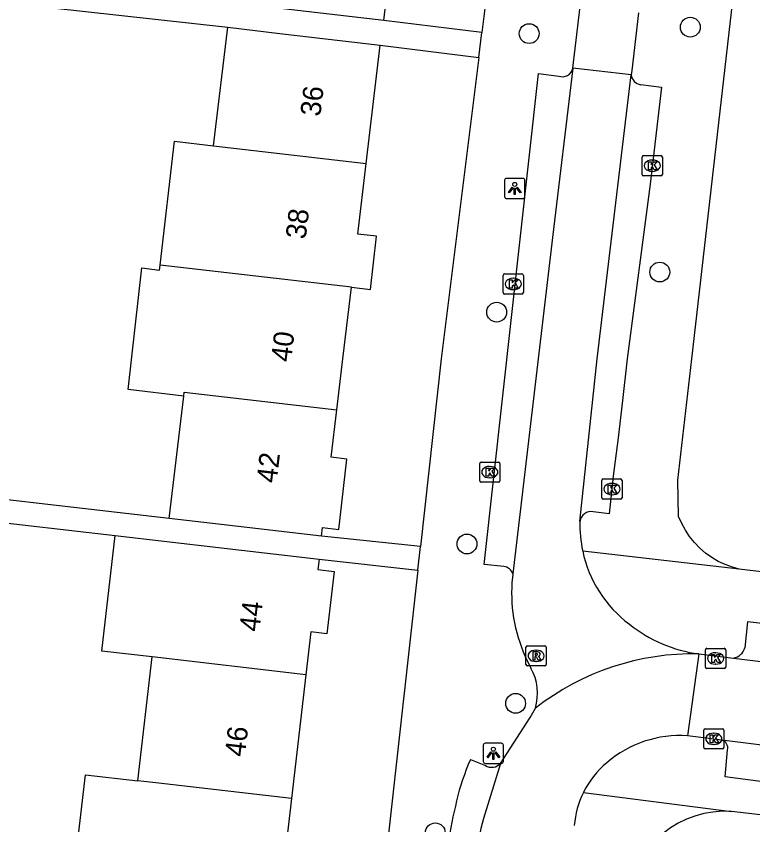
# Model space of a CAD drawing. Extents: x 161696 to 162377, y 380761 to 381673.
# Drawn here: x 162116.37 to 162152.75, y 380976.97 to 381016.93 of the extents above; entities that cross this region are included whole.
import ezdxf

# ---------------------------------------------------------------- set-up
doc = ezdxf.new("R2010")
doc.units = 0
for name, color, linetype in [('IMGEO_Boom', 7, 'Continuous'), ('IMGEO_Kolk', 7, 'Continuous'), ('IMGEO_Lichtpunt', 7, 'Continuous'), ('IMGEO_Pand', 7, 'Continuous'), ('IMGEO_Pand_nummerreeks', 7, 'Continuous'), ('IMGEO_Rijbaan_lokaal_open', 7, 'Continuous'), ('IMGEO_Rioolput', 7, 'Continuous'), ('IMGEO_Voetpad_open', 7, 'Continuous')]:
    doc.layers.add(name, color=color, linetype=linetype)

msp = doc.modelspace()

# ---------------------------------------------------------------- linework, layer by layer
at = {"layer": 'IMGEO_Boom'}
for centre in [(162149.66, 381016.388), (162141.702, 381016.07), (162148.152, 381004.286), (162140.098, 381002.305), (162138.632, 380990.848), (162141.031, 380982.972), (162137.065, 380976.574)]:
    msp.add_circle(centre, 0.489, dxfattribs=at)
at = {"layer": 'IMGEO_Kolk'}
for p, q in [((162147.28, 381009.115), (162147.28, 381009.967)), ((162147.355, 381010.041), (162148.207, 381010.041)), ((162148.281, 381009.967), (162148.281, 381009.115)), ((162147.768, 381009.821), (162147.793, 381009.821)), ((162147.791, 381009.261), (162147.766, 381009.261)), ((162148.207, 381009.041), (162147.355, 381009.041)), ((162140.416, 381003.272), (162140.416, 381004.124)), ((162140.491, 381004.198), (162141.343, 381004.198)), ((162140.904, 381003.978), (162140.929, 381003.978)), ((162141.417, 381004.124), (162141.417, 381003.272)), ((162141.343, 381003.198), (162140.491, 381003.198)), ((162140.927, 381003.418), (162140.902, 381003.418)), ((162139.259, 380993.973), (162139.259, 380994.825)), ((162139.334, 380994.899), (162140.186, 380994.899)), ((162140.26, 380994.825), (162140.26, 380993.973)), ((162139.747, 380994.679), (162139.772, 380994.679)), ((162139.77, 380994.119), (162139.745, 380994.119)), ((162145.289, 380993.135), (162145.289, 380993.987)), ((162145.364, 380994.061), (162146.216, 380994.061)), ((162146.29, 380993.987), (162146.29, 380993.135)), ((162140.186, 380993.899), (162139.334, 380993.899)), ((162145.777, 380993.841), (162145.802, 380993.841)), ((162145.8, 380993.281), (162145.775, 380993.281)), ((162146.216, 380993.061), (162145.364, 380993.061)), ((162150.408, 380984.765), (162150.408, 380985.617)), ((162150.483, 380985.691), (162151.335, 380985.691)), ((162151.409, 380985.617), (162151.409, 380984.765)), ((162150.896, 380985.471), (162150.921, 380985.471)), ((162150.919, 380984.911), (162150.894, 380984.911)), ((162151.335, 380984.691), (162150.483, 380984.691)), ((162150.319, 380980.792), (162150.319, 380981.644)), ((162150.394, 380981.718), (162151.246, 380981.718)), ((162151.32, 380981.644), (162151.32, 380980.792)), ((162150.807, 380981.498), (162150.832, 380981.498)), ((162150.83, 380980.938), (162150.805, 380980.938)), ((162151.246, 380980.718), (162150.394, 380980.718))]:
    msp.add_line(p, q, dxfattribs=at)
for points in [[(162147.28, 381009.115), (162147.28, 381009.967)], [(162147.355, 381010.041), (162148.207, 381010.041)], [(162148.281, 381009.967), (162148.281, 381009.115)], [(162147.601, 381009.741), (162147.724, 381009.741), (162147.724, 381009.59), (162147.854, 381009.741), (162148.018, 381009.741), (162147.872, 381009.59), (162148.025, 381009.341), (162147.873, 381009.341), (162147.788, 381009.505), (162147.724, 381009.438), (162147.724, 381009.341), (162147.601, 381009.341), (162147.601, 381009.741)], [(162148.207, 381009.041), (162147.355, 381009.041)], [(162140.416, 381003.272), (162140.416, 381004.124)], [(162140.491, 381004.198), (162141.343, 381004.198)], [(162141.417, 381004.124), (162141.417, 381003.272)], [(162140.737, 381003.898), (162140.86, 381003.898), (162140.86, 381003.747), (162140.99, 381003.898), (162141.154, 381003.898), (162141.008, 381003.747), (162141.161, 381003.498), (162141.009, 381003.498), (162140.924, 381003.662), (162140.86, 381003.595), (162140.86, 381003.498), (162140.737, 381003.498), (162140.737, 381003.898)], [(162141.343, 381003.198), (162140.491, 381003.198)], [(162139.259, 380993.973), (162139.259, 380994.825)], [(162139.334, 380994.899), (162140.186, 380994.899)], [(162140.26, 380994.825), (162140.26, 380993.973)], [(162139.58, 380994.599), (162139.703, 380994.599), (162139.703, 380994.448), (162139.833, 380994.599), (162139.997, 380994.599), (162139.851, 380994.448), (162140.004, 380994.199), (162139.852, 380994.199), (162139.767, 380994.363), (162139.703, 380994.296), (162139.703, 380994.199), (162139.58, 380994.199), (162139.58, 380994.599)], [(162145.289, 380993.135), (162145.289, 380993.987)], [(162145.364, 380994.061), (162146.216, 380994.061)], [(162146.29, 380993.987), (162146.29, 380993.135)], [(162140.186, 380993.899), (162139.334, 380993.899)], [(162145.61, 380993.761), (162145.733, 380993.761), (162145.733, 380993.61), (162145.863, 380993.761), (162146.027, 380993.761), (162145.881, 380993.61), (162146.034, 380993.361), (162145.882, 380993.361), (162145.797, 380993.525), (162145.733, 380993.458), (162145.733, 380993.361), (162145.61, 380993.361), (162145.61, 380993.761)], [(162146.216, 380993.061), (162145.364, 380993.061)], [(162150.408, 380984.765), (162150.408, 380985.617)], [(162150.483, 380985.691), (162151.335, 380985.691)], [(162151.409, 380985.617), (162151.409, 380984.765)], [(162150.729, 380985.391), (162150.852, 380985.391), (162150.852, 380985.24), (162150.982, 380985.391), (162151.146, 380985.391), (162151, 380985.24), (162151.153, 380984.991), (162151.001, 380984.991), (162150.916, 380985.155), (162150.852, 380985.088), (162150.852, 380984.991), (162150.729, 380984.991), (162150.729, 380985.391)], [(162151.335, 380984.691), (162150.483, 380984.691)], [(162150.319, 380980.792), (162150.319, 380981.644)], [(162150.394, 380981.718), (162151.246, 380981.718)], [(162151.32, 380981.644), (162151.32, 380980.792)], [(162150.64, 380981.418), (162150.763, 380981.418), (162150.763, 380981.267), (162150.893, 380981.418), (162151.057, 380981.418), (162150.911, 380981.267), (162151.064, 380981.018), (162150.912, 380981.018), (162150.827, 380981.182), (162150.763, 380981.115), (162150.763, 380981.018), (162150.64, 380981.018), (162150.64, 380981.418)], [(162151.246, 380980.718), (162150.394, 380980.718)]]:
    msp.add_lwpolyline(points, dxfattribs=at)
for centre, start, end in [((162147.357, 381009.965), 91.552, 178.448), ((162147.357, 381009.965), 91.552, 178.448), ((162148.205, 381009.965), 1.552, 88.448), ((162148.205, 381009.965), 1.552, 88.448), ((162147.357, 381009.117), 181.552, 268.448), ((162147.357, 381009.117), 181.552, 268.448), ((162148.205, 381009.117), 271.552, 358.448), ((162148.205, 381009.117), 271.552, 358.448), ((162140.493, 381004.122), 91.552, 178.448), ((162140.493, 381004.122), 91.552, 178.448), ((162141.341, 381004.122), 1.552, 88.448), ((162141.341, 381004.122), 1.552, 88.448), ((162140.493, 381003.274), 181.552, 268.448), ((162140.493, 381003.274), 181.552, 268.448), ((162141.341, 381003.274), 271.552, 358.448), ((162141.341, 381003.274), 271.552, 358.448), ((162139.336, 380994.823), 91.552, 178.448), ((162139.336, 380994.823), 91.552, 178.448), ((162140.184, 380994.823), 1.552, 88.448), ((162140.184, 380994.823), 1.552, 88.448), ((162139.336, 380993.975), 181.552, 268.448), ((162139.336, 380993.975), 181.552, 268.448), ((162140.184, 380993.975), 271.552, 358.448), ((162140.184, 380993.975), 271.552, 358.448), ((162145.366, 380993.985), 91.552, 178.448), ((162145.366, 380993.985), 91.552, 178.448), ((162146.214, 380993.985), 1.552, 88.448), ((162146.214, 380993.985), 1.552, 88.448), ((162145.366, 380993.137), 181.552, 268.448), ((162145.366, 380993.137), 181.552, 268.448), ((162146.214, 380993.137), 271.552, 358.448), ((162146.214, 380993.137), 271.552, 358.448), ((162150.485, 380985.615), 91.552, 178.448), ((162150.485, 380985.615), 91.552, 178.448), ((162151.333, 380985.615), 1.552, 88.448), ((162151.333, 380985.615), 1.552, 88.448), ((162150.485, 380984.767), 181.552, 268.448), ((162150.485, 380984.767), 181.552, 268.448), ((162151.333, 380984.767), 271.552, 358.448), ((162151.333, 380984.767), 271.552, 358.448), ((162150.396, 380981.642), 91.552, 178.448), ((162150.396, 380981.642), 91.552, 178.448), ((162151.244, 380981.642), 1.552, 88.448), ((162151.244, 380981.642), 1.552, 88.448), ((162150.396, 380980.794), 181.552, 268.448), ((162150.396, 380980.794), 181.552, 268.448), ((162151.244, 380980.794), 271.552, 358.448), ((162151.244, 380980.794), 271.552, 358.448)]:
    msp.add_arc(centre, 0.0765, start, end, dxfattribs=at)
for centre, major_axis, ratio, start_param, end_param in [((162147.767, 381009.541), (-0.387, 0.002), 0.722429, 4.712389, 7.853982), ((162147.792, 381009.541), (-0.39, 0.002), 0.717154, 1.570796, 4.712389), ((162140.903, 381003.698), (-0.387, 0.002), 0.722429, 4.712389, 7.853982), ((162140.928, 381003.698), (-0.39, 0.002), 0.717154, 1.570796, 4.712389), ((162139.746, 380994.399), (-0.387, 0.002), 0.722429, 4.712389, 7.853982), ((162139.771, 380994.399), (-0.39, 0.002), 0.717154, 1.570796, 4.712389), ((162145.776, 380993.561), (-0.387, 0.002), 0.722429, 4.712389, 7.853982), ((162145.801, 380993.561), (-0.39, 0.002), 0.717154, 1.570796, 4.712389), ((162150.895, 380985.191), (-0.387, 0.002), 0.722429, 4.712389, 7.853982), ((162150.92, 380985.191), (-0.39, 0.002), 0.717154, 1.570796, 4.712389), ((162150.806, 380981.218), (-0.387, 0.002), 0.722429, 4.712389, 7.853982), ((162150.831, 380981.218), (-0.39, 0.002), 0.717154, 1.570796, 4.712389)]:
    msp.add_ellipse(centre, major_axis=major_axis, ratio=ratio, start_param=start_param, end_param=end_param, dxfattribs=at)
at = {"layer": 'IMGEO_Lichtpunt'}
for p, q in [((162140.492, 381008.821), (162140.492, 381008.014)), ((162140.492, 381008.821), (162140.492, 381008.014)), ((162141.394, 381008.916), (162140.586, 381008.916)), ((162141.394, 381008.916), (162140.586, 381008.916)), ((162141.488, 381008.014), (162141.488, 381008.821)), ((162141.488, 381008.014), (162141.488, 381008.821)), ((162140.586, 381007.92), (162141.394, 381007.92)), ((162140.586, 381007.92), (162141.394, 381007.92)), ((162139.437, 380980.908), (162139.437, 380980.101)), ((162139.437, 380980.908), (162139.437, 380980.101)), ((162140.339, 380981.003), (162139.531, 380981.003)), ((162140.339, 380981.003), (162139.531, 380981.003)), ((162140.433, 380980.101), (162140.433, 380980.908)), ((162140.433, 380980.101), (162140.433, 380980.908)), ((162139.531, 380980.007), (162140.339, 380980.007)), ((162139.531, 380980.007), (162140.339, 380980.007))]:
    msp.add_line(p, q, dxfattribs=at)
for points in [[(162140.866, 381008.485), (162140.905, 381008.457), (162140.717, 381008.195), (162140.679, 381008.222), (162140.866, 381008.485)], [(162140.968, 381008.437), (162141.015, 381008.437), (162141.015, 381008.115), (162140.968, 381008.115), (162140.968, 381008.437)], [(162141.078, 381008.457), (162141.116, 381008.484), (162141.303, 381008.222), (162141.264, 381008.194), (162141.078, 381008.457)], [(162139.811, 380980.572), (162139.85, 380980.544), (162139.662, 380980.282), (162139.624, 380980.309), (162139.811, 380980.572)], [(162139.913, 380980.524), (162139.96, 380980.524), (162139.96, 380980.202), (162139.913, 380980.202), (162139.913, 380980.524)], [(162140.023, 380980.544), (162140.061, 380980.571), (162140.248, 380980.309), (162140.209, 380980.281), (162140.023, 380980.544)]]:
    msp.add_lwpolyline(points, dxfattribs=at)
for centre in [(162140.991, 381008.619), (162139.936, 380980.706)]:
    msp.add_circle(centre, 0.0994, dxfattribs=at)
for centre, start, end in [((162140.586, 381008.821), 90, 180), ((162140.586, 381008.821), 90, 180), ((162141.394, 381008.821), 0, 90), ((162141.394, 381008.821), 0, 90), ((162140.586, 381008.014), 180, 270), ((162140.586, 381008.014), 180, 270), ((162141.394, 381008.014), 270, 0), ((162141.394, 381008.014), 270, 360), ((162139.531, 380980.908), 90, 180), ((162139.531, 380980.908), 90, 180), ((162140.339, 380980.908), 0, 90), ((162140.339, 380980.908), 0, 90), ((162139.531, 380980.101), 180, 270), ((162139.531, 380980.101), 180, 270), ((162140.339, 380980.101), 270, 0), ((162140.339, 380980.101), 270, 360)]:
    msp.add_arc(centre, 0.0946, start, end, dxfattribs=at)
at = {"layer": 'IMGEO_Pand'}
for points in [[(162134.524, 381016.722), (162135.213, 381022.629)], [(162134.524, 381016.722), (162129.558, 381017.301), (162126.995, 381017.6)], [(162126.118, 381010.527), (162126.817, 381016.382)], [(162126.817, 381016.382), (162129.384, 381016.082), (162134.35, 381015.503)], [(162133.652, 381009.655), (162134.35, 381015.503)], [(162123.48, 381004.633), (162124.188, 381010.75), (162126.118, 381010.527)], [(162126.118, 381010.527), (162133.652, 381009.655)], [(162132.922, 381003.54), (162133.86, 381003.433), (162134.159, 381006.062), (162133.236, 381006.167), (162133.652, 381009.655)], [(162124.642, 380998.154), (162121.907, 380998.481), (162122.582, 381004.488), (162123.451, 381004.387), (162123.48, 381004.633)], [(162132.922, 381003.54), (162123.48, 381004.633)], [(162132.199, 380997.477), (162132.5, 381000), (162132.922, 381003.54)], [(162124.642, 380998.154), (162124.665, 380998.349), (162132.199, 380997.477)], [(162123.92, 380992.104), (162124.642, 380998.154)], [(162131.454, 380991.23), (162131.505, 380991.657), (162132.298, 380991.565), (162132.701, 380995.042), (162131.919, 380995.132), (162132.199, 380997.477)], [(162131.454, 380991.23), (162126.488, 380991.806), (162123.92, 380992.104)], [(162123.082, 380985.265), (162120.599, 380985.553), (162121.262, 380991.271)], [(162121.262, 380991.271), (162126.368, 380990.679), (162131.334, 380990.103)], [(162131.334, 380990.103), (162131.274, 380989.586), (162132.069, 380989.494), (162131.712, 380986.415), (162130.917, 380986.507), (162130.671, 380984.384)], [(162122.372, 380979.144), (162123.082, 380985.265)], [(162130.671, 380984.384), (162123.082, 380985.265)], [(162130.671, 380984.384), (162129.96, 380978.263)], [(162119.072, 380973.227), (162119.793, 380979.443), (162122.372, 380979.144)], [(162129.96, 380978.263), (162123.269, 380979.04), (162122.372, 380979.144)], [(162129.96, 380978.263), (162129.239, 380972.045)]]:
    msp.add_lwpolyline(points, dxfattribs=at)
at = {"layer": 'IMGEO_Rijbaan_lokaal_open'}
for points in [[(162143.862, 381014.364), (162144.222, 381017.408)], [(162147.105, 381017.099), (162146.767, 381014.247), (162146.742, 381014.041)], [(162143.862, 381014.364), (162142.853, 381005.99), (162142.147, 381000), (162140.898, 380989.381)], [(162146.742, 381014.041), (162143.862, 381014.364)], [(162144.209, 380991.965), (162145.066, 381000), (162145.747, 381005.78), (162146.742, 381014.041)], [(162140.898, 380989.381), (162140.875, 380989.191)], [(162141.509, 380985.291), (162141.79, 380984.716)], [(162150.086, 380985.412), (162149.526, 380981.366)], [(162150.086, 380985.412), (162151.798, 380985.204)], [(162151.798, 380985.204), (162169.492, 380983.06), (162198.434, 380979.943), (162202.907, 380979.427)], [(162140.289, 380980.008), (162141.745, 380982.268), (162142.012, 380982.731)], [(162151.213, 380981.156), (162149.526, 380981.366)], [(162238.139, 380970.987), (162209.076, 380974.336), (162204.645, 380974.845), (162167.574, 380979.115), (162151.213, 380981.156)], [(162140.289, 380980.008), (162139.44, 380977.284)]]:
    msp.add_lwpolyline(points, dxfattribs=at)
for centre, radius, start, end in [((162150.329, 380991.793), 6.122, 178.391, 192.2506), ((162150.366, 380991.792), 6.159, 192.1706, 232.8723), ((162148.401, 380988.413), 7.566, 174.0978, 204.3691), ((162151.062, 380992.448), 7.103, 231.5874, 262.1), ((162149.785, 380972.821), 12.595, 88.6294, 128.1084), ((162139.506, 380983.456), 2.608, 343.8679, 28.8949), ((162149.14, 380975.873), 5.507, 85.9849, 130.885), ((162148.461, 380976.548), 4.552, 129.9803, 153.6674), ((162148.455, 380976.554), 4.544, 153.707, 175.165), ((162168.809, 380970.111), 30.232, 166.2755, 173.9893)]:
    msp.add_arc(centre, radius, start, end, dxfattribs=at)
at = {"layer": 'IMGEO_Rioolput'}
for p, q in [((162141.545, 380984.894), (162141.545, 380985.746)), ((162141.62, 380985.82), (162142.472, 380985.82)), ((162142.033, 380985.6), (162142.058, 380985.6)), ((162142.546, 380985.746), (162142.546, 380984.894)), ((162142.472, 380984.82), (162141.62, 380984.82)), ((162142.056, 380985.04), (162142.031, 380985.04))]:
    msp.add_line(p, q, dxfattribs=at)
for points in [[(162141.545, 380984.894), (162141.545, 380985.746)], [(162141.62, 380985.82), (162142.472, 380985.82)], [(162142.546, 380985.746), (162142.546, 380984.894)], [(162142.134, 380985.518), (162141.882, 380985.52), (162141.882, 380985.12)], [(162141.882, 380985.12), (162142.006, 380985.12), (162142.006, 380985.282), (162142.017, 380985.282)], [(162142.06, 380985.439), (162142.006, 380985.439), (162142.006, 380985.358)], [(162142.006, 380985.358), (162142.058, 380985.358)], [(162142.064, 380985.253), (162142.135, 380985.12), (162142.275, 380985.12), (162142.21, 380985.246)], [(162142.472, 380984.82), (162141.62, 380984.82)]]:
    msp.add_lwpolyline(points, dxfattribs=at)
for centre, radius, start, end in [((162141.622, 380985.744), 0.0765, 91.552, 178.448), ((162141.622, 380985.744), 0.0765, 91.552, 178.448), ((162142.47, 380985.744), 0.0765, 1.552, 88.448), ((162142.47, 380985.744), 0.0765, 1.552, 88.448), ((162142.016, 380985.229), 0.0533, 26.0293, 88.6989), ((162142.042, 380985.547), 0.19, 274.7715, 282.9687), ((162142.066, 380985.343), 0.0964, 77.0061, 93.1865), ((162142.08, 380985.4), 0.0378, 276.6634, 79.6772), ((162142.133, 380985.408), 0.109, 350.3612, 89.416), ((162142.131, 380985.408), 0.112, 277.5842, 350.9817), ((162142.115, 380985.193), 0.108, 29.5134, 73.7905), ((162141.622, 380984.896), 0.0765, 181.552, 268.448), ((162141.622, 380984.896), 0.0765, 181.552, 268.448), ((162142.47, 380984.896), 0.0765, 271.552, 358.448), ((162142.47, 380984.896), 0.0765, 271.552, 358.448)]:
    msp.add_arc(centre, radius, start, end, dxfattribs=at)
for centre, major_axis, ratio, start_param, end_param in [((162142.032, 380985.32), (-0.387, 0.002), 0.722429, 4.712389, 7.853982), ((162142.057, 380985.32), (-0.39, 0.002), 0.717154, 1.570796, 4.712389)]:
    msp.add_ellipse(centre, major_axis=major_axis, ratio=ratio, start_param=start_param, end_param=end_param, dxfattribs=at)
at = {"layer": 'IMGEO_Voetpad_open'}
for points in [[(162152.074, 380989.604), (162151.735, 380989.697), (162151.381, 380989.827), (162151.041, 380989.989), (162150.716, 380990.181), (162150.409, 380990.4), (162150.124, 380990.647), (162149.861, 380990.918), (162149.624, 380991.211), (162149.414, 380991.524), (162149.233, 380991.854), (162149.082, 380992.2), (162149.047, 380994.003), (162149.732, 381000), (162157.02, 381063.805)], [(162142.287, 381040.513), (162140.67, 381026.549), (162139.37, 381016.118)], [(162112.415, 381014.985), (162112.748, 381017.959), (162126.817, 381016.382)], [(162139.37, 381016.118), (162134.524, 381016.722)], [(162139.218, 381014.896), (162139.37, 381016.118)], [(162134.35, 381015.503), (162139.218, 381014.896)], [(162139.218, 381014.896), (162137.362, 381000), (162136.33, 380990.718)], [(162140.453, 380989.736), (162139.484, 380989.84), (162142.166, 381014.102), (162143.163, 381013.971)], [(162147.213, 381013.548), (162148.239, 381013.417), (162147.673, 381008.63), (162146.548, 381000), (162146.315, 380997.944), (162146.099, 380996.09), (162145.858, 380994.199), (162145.655, 380992.346), (162144.856, 380992.435)], [(162123.92, 380992.104), (162109.936, 380993.715), (162110.251, 380996.366), (162110.285, 380996.653)], [(162109.426, 380989.417), (162109.802, 380992.591), (162121.262, 380991.271)], [(162136.33, 380990.718), (162131.454, 380991.23)], [(162136.201, 380989.562), (162136.33, 380990.718)], [(162152.074, 380989.604), (162144.346, 380990.494)], [(162131.334, 380990.103), (162136.201, 380989.562)], [(162136.201, 380989.562), (162133.45, 380964.827)], [(162170.81, 380987.368), (162152.074, 380989.604)], [(162202.907, 380979.427), (162202.868, 380979.435), (162202.825, 380979.447), (162202.783, 380979.462), (162202.743, 380979.482), (162202.705, 380979.505), (162202.669, 380979.531), (162202.635, 380979.56), (162202.605, 380979.592), (162202.577, 380979.627), (162202.553, 380979.664), (162202.531, 380979.703), (162202.514, 380979.744), (162202.5, 380979.787), (162202.49, 380979.83), (162202.484, 380979.874), (162202.482, 380979.919), (162202.484, 380979.963), (162202.623, 380981.273), (162198.675, 380981.735), (162152.485, 380987.007), (162152.35, 380985.721)], [(162238.139, 380970.987), (162238.064, 380970.957), (162237.992, 380970.92), (162237.924, 380970.877), (162237.86, 380970.828), (162237.8, 380970.774), (162237.746, 380970.715), (162237.697, 380970.65), (162237.654, 380970.582), (162237.617, 380970.51), (162237.587, 380970.436), (162237.568, 380970.375), (162237.409, 380969.246), (162209.175, 380972.577), (162204.036, 380973.022), (162167.761, 380977.178), (162151.388, 380979.333), (162151.502, 380980.668)], [(162138.805, 380980.198), (162139.541, 380979.906)], [(162144.381, 380978.567), (162151.694, 380977.634)], [(162237.637, 380967.679), (162151.694, 380977.634)]]:
    msp.add_lwpolyline(points, dxfattribs=at)
for centre, radius, start, end in [((162143.34, 381014.474), 0.534, 250.6283, 348.0639), ((162147.274, 381014.078), 0.534, 183.9984, 263.3869), ((162144.749, 380991.902), 0.544, 78.6899, 173.3016), ((162140.37, 380989.176), 0.566, 21.2551, 81.5825), ((162151.636, 380985.93), 0.744, 282.5786, 343.6709), ((162151.092, 380980.755), 0.419, 348.0684, 73.2008), ((162148.774, 380975.72), 10.928, 155.8123, 167.1329), ((162139.856, 380980.391), 0.578, 236.9876, 318.5428), ((162169.163, 380970.571), 31.956, 166.2734, 173.9721), ((162151.406, 380972.731), 4.912, 86.6364, 170.8814)]:
    msp.add_arc(centre, radius, start, end, dxfattribs=at)

# ---------------------------------------------------------------- texts
at = {"layer": 'IMGEO_Pand_nummerreeks'}
for s, rotation, p in [('36', 83.1962, (162131.387, 381011.946)), ('38', 83.1962, (162130.664, 381005.881)), ('40', 83.1962, (162129.94, 380999.813)), ('42', 83.1992, (162129.226, 380993.828)), ('44', 83.3827, (162128.377, 380986.482)), ('46', 83.3825, (162127.66, 380980.301))]:
    msp.add_text(s, height=1, rotation=rotation, dxfattribs=at).set_placement(p)

doc.saveas('drawing.dxf')
